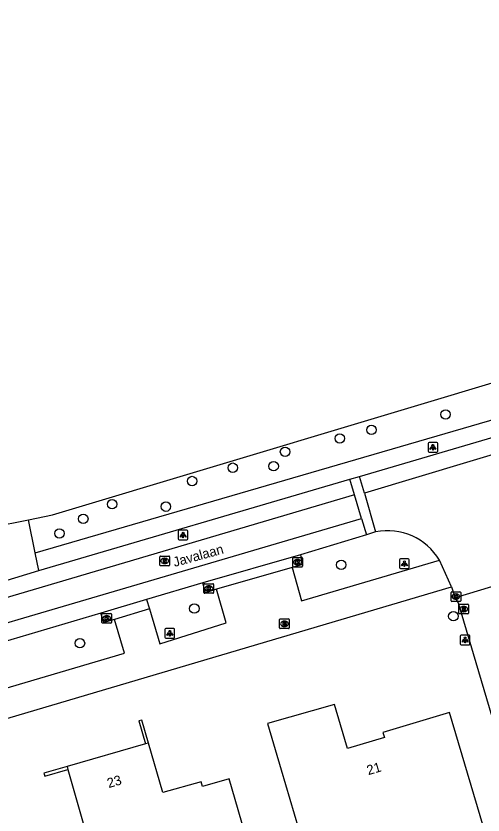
# Model space of a CAD drawing. Extents: x 162417 to 163721, y 384268 to 385416.
# Drawn here: x 163254.9 to 163303.2, y 384656 to 384738.8 of the extents above; entities that cross this region are included whole.
import ezdxf

# ---------------------------------------------------------------- set-up
doc = ezdxf.new("R2010")
doc.units = 0
for name, color, linetype in [('IMGEO_Boom', 7, 'Continuous'), ('IMGEO_Brandkraan', 7, 'Continuous'), ('IMGEO_Groenvoorziening', 7, 'Continuous'), ('IMGEO_Kolk', 7, 'Continuous'), ('IMGEO_Lichtpunt', 7, 'Continuous'), ('IMGEO_Muur', 7, 'Continuous'), ('IMGEO_Openbare_ruimte_label', 7, 'Continuous'), ('IMGEO_Pand', 7, 'Continuous'), ('IMGEO_Pand_nummerreeks', 7, 'Continuous'), ('IMGEO_Rijbaan_lokaal_gesloten', 7, 'Continuous'), ('IMGEO_Rijbaan_lokaal_open', 7, 'Continuous'), ('IMGEO_Rioolput', 7, 'Continuous'), ('IMGEO_Voetpad_open', 7, 'Continuous')]:
    doc.layers.add(name, color=color, linetype=linetype)

msp = doc.modelspace()

# ---------------------------------------------------------------- linework, layer by layer
at = {"layer": 'IMGEO_Boom'}
for centre in [(163299.34, 384697.477), (163291.666, 384695.87), (163288.39, 384694.985), (163282.725, 384693.6), (163277.309, 384691.956), (163281.545, 384692.108), (163273.098, 384690.574), (163264.817, 384688.168), (163270.393, 384687.917), (163261.835, 384686.655), (163259.364, 384685.138), (163288.537, 384681.888), (163273.332, 384677.355), (163300.151, 384676.563), (163261.491, 384673.768)]:
    msp.add_circle(centre, 0.489, dxfattribs=at)
at = {"layer": 'IMGEO_Brandkraan'}
for p, q in [((163282.16, 384675.355), (163282.16, 384676.207)), ((163282.235, 384676.281), (163283.087, 384676.281)), ((163282.671, 384675.501), (163282.646, 384675.501)), ((163282.648, 384676.061), (163282.673, 384676.061)), ((163283.161, 384676.207), (163283.161, 384675.355)), ((163283.087, 384675.281), (163282.235, 384675.281))]:
    msp.add_line(p, q, dxfattribs=at)
for points in [[(163282.16, 384675.355), (163282.16, 384676.207)], [(163282.235, 384676.281), (163283.087, 384676.281)], [(163282.508, 384675.981), (163282.508, 384675.581), (163282.721, 384675.581)], [(163282.739, 384675.981), (163282.508, 384675.981)], [(163282.687, 384675.9), (163282.633, 384675.9), (163282.633, 384675.824)], [(163282.633, 384675.824), (163282.686, 384675.824)], [(163282.695, 384675.748), (163282.633, 384675.748), (163282.633, 384675.667)], [(163282.633, 384675.667), (163282.695, 384675.667)], [(163283.161, 384676.207), (163283.161, 384675.355)], [(163283.087, 384675.281), (163282.235, 384675.281)]]:
    msp.add_lwpolyline(points, dxfattribs=at)
for centre, radius, start, end in [((163282.237, 384676.205), 0.0765, 91.55205, 178.44795), ((163282.237, 384676.205), 0.0765, 91.55205, 178.44795), ((163282.688, 384675.862), 0.0379, 267.82845, 90.93552), ((163282.696, 384675.707), 0.0404, 269.87594, 90.50774), ((163282.727, 384675.832), 0.251, 268.66757, 293.53466), ((163282.743, 384675.836), 0.145, 59.4692, 91.53667), ((163282.768, 384675.883), 0.0922, 285.51372, 58.15012), ((163282.773, 384675.691), 0.105, 301.31148, 78.98903), ((163283.085, 384676.205), 0.0765, 1.55205, 88.44795), ((163283.085, 384676.205), 0.0765, 1.55205, 88.44795), ((163282.237, 384675.357), 0.0765, 181.55205, 268.44795), ((163282.237, 384675.357), 0.0765, 181.55205, 268.44795), ((163283.085, 384675.357), 0.0765, 271.55205, 358.44795), ((163283.085, 384675.357), 0.0765, 271.55205, 358.44795)]:
    msp.add_arc(centre, radius, start, end, dxfattribs=at)
for centre, major_axis, ratio, start_param, end_param in [((163282.647, 384675.781), (-0.387, 0.002), 0.722429, 4.712389, 7.853982), ((163282.672, 384675.781), (-0.39, 0.002), 0.717154, 1.570796, 4.712389)]:
    msp.add_ellipse(centre, major_axis=major_axis, ratio=ratio, start_param=start_param, end_param=end_param, dxfattribs=at)
at = {"layer": 'IMGEO_Groenvoorziening'}
for points in [[(163256.147, 384686.557), (163258.646, 384687.067), (163309.002, 384702.202), (163311.14, 384702.845), (163432.284, 384738.586), (163432.394, 384738.238), (163434.107, 384738.766)], [(163256.857, 384683.119), (163311.275, 384698.988)]]:
    msp.add_lwpolyline(points, dxfattribs=at)
at = {"layer": 'IMGEO_Kolk'}
for p, q in [((163283.528, 384681.735), (163283.528, 384682.587)), ((163283.603, 384682.661), (163284.455, 384682.661)), ((163284.016, 384682.441), (163284.041, 384682.441)), ((163284.529, 384682.587), (163284.529, 384681.735)), ((163284.455, 384681.661), (163283.603, 384681.661)), ((163284.039, 384681.881), (163284.014, 384681.881)), ((163274.329, 384679.01), (163274.329, 384679.862)), ((163274.404, 384679.936), (163275.256, 384679.936)), ((163274.817, 384679.716), (163274.842, 384679.716)), ((163275.33, 384679.862), (163275.33, 384679.01)), ((163275.256, 384678.936), (163274.404, 384678.936)), ((163274.84, 384679.156), (163274.815, 384679.156)), ((163299.912, 384678.168), (163299.912, 384679.02)), ((163299.987, 384679.094), (163300.839, 384679.094)), ((163300.4, 384678.874), (163300.425, 384678.874)), ((163300.913, 384679.02), (163300.913, 384678.168)), ((163300.839, 384678.094), (163299.987, 384678.094)), ((163300.423, 384678.314), (163300.398, 384678.314)), ((163263.764, 384675.916), (163263.764, 384676.768)), ((163263.839, 384676.842), (163264.691, 384676.842)), ((163264.252, 384676.622), (163264.277, 384676.622)), ((163264.765, 384676.768), (163264.765, 384675.916)), ((163264.691, 384675.842), (163263.839, 384675.842)), ((163264.275, 384676.062), (163264.25, 384676.062))]:
    msp.add_line(p, q, dxfattribs=at)
for points in [[(163283.528, 384681.735), (163283.528, 384682.587)], [(163283.603, 384682.661), (163284.455, 384682.661)], [(163283.849, 384682.361), (163283.972, 384682.361), (163283.972, 384682.21), (163284.102, 384682.361), (163284.266, 384682.361), (163284.12, 384682.21), (163284.273, 384681.961), (163284.121, 384681.961), (163284.036, 384682.125), (163283.972, 384682.058), (163283.972, 384681.961), (163283.849, 384681.961), (163283.849, 384682.361)], [(163284.529, 384682.587), (163284.529, 384681.735)], [(163284.455, 384681.661), (163283.603, 384681.661)], [(163274.329, 384679.01), (163274.329, 384679.862)], [(163274.404, 384679.936), (163275.256, 384679.936)], [(163274.65, 384679.636), (163274.773, 384679.636), (163274.773, 384679.485), (163274.903, 384679.636), (163275.067, 384679.636), (163274.921, 384679.485), (163275.074, 384679.236), (163274.922, 384679.236), (163274.837, 384679.4), (163274.773, 384679.333), (163274.773, 384679.236), (163274.65, 384679.236), (163274.65, 384679.636)], [(163275.33, 384679.862), (163275.33, 384679.01)], [(163275.256, 384678.936), (163274.404, 384678.936)], [(163299.912, 384678.168), (163299.912, 384679.02)], [(163299.987, 384679.094), (163300.839, 384679.094)], [(163300.233, 384678.794), (163300.356, 384678.794), (163300.356, 384678.643), (163300.486, 384678.794), (163300.65, 384678.794), (163300.504, 384678.643), (163300.657, 384678.394), (163300.505, 384678.394), (163300.42, 384678.558), (163300.356, 384678.491), (163300.356, 384678.394), (163300.233, 384678.394), (163300.233, 384678.794)], [(163300.913, 384679.02), (163300.913, 384678.168)], [(163300.839, 384678.094), (163299.987, 384678.094)], [(163263.764, 384675.916), (163263.764, 384676.768)], [(163263.839, 384676.842), (163264.691, 384676.842)], [(163264.085, 384676.542), (163264.208, 384676.542), (163264.208, 384676.391), (163264.338, 384676.542), (163264.502, 384676.542), (163264.356, 384676.391), (163264.509, 384676.142), (163264.357, 384676.142), (163264.272, 384676.306), (163264.208, 384676.239), (163264.208, 384676.142), (163264.085, 384676.142), (163264.085, 384676.542)], [(163264.765, 384676.768), (163264.765, 384675.916)], [(163264.691, 384675.842), (163263.839, 384675.842)]]:
    msp.add_lwpolyline(points, dxfattribs=at)
for centre, start, end in [((163283.605, 384682.585), 91.55205, 178.44795), ((163283.605, 384682.585), 91.55205, 178.44795), ((163284.453, 384682.585), 1.55205, 88.44795), ((163284.453, 384682.585), 1.55205, 88.44795), ((163283.605, 384681.737), 181.55205, 268.44795), ((163283.605, 384681.737), 181.55205, 268.44795), ((163284.453, 384681.737), 271.55205, 358.44795), ((163284.453, 384681.737), 271.55205, 358.44795), ((163274.406, 384679.86), 91.55205, 178.44795), ((163274.406, 384679.86), 91.55205, 178.44795), ((163275.254, 384679.86), 1.55205, 88.44795), ((163275.254, 384679.86), 1.55205, 88.44795), ((163274.406, 384679.012), 181.55205, 268.44795), ((163274.406, 384679.012), 181.55205, 268.44795), ((163275.254, 384679.012), 271.55205, 358.44795), ((163275.254, 384679.012), 271.55205, 358.44795), ((163299.989, 384679.018), 91.55205, 178.44795), ((163299.989, 384679.018), 91.55205, 178.44795), ((163300.837, 384679.018), 1.55205, 88.44795), ((163300.837, 384679.018), 1.55205, 88.44795), ((163299.989, 384678.17), 181.55205, 268.44795), ((163299.989, 384678.17), 181.55205, 268.44795), ((163300.837, 384678.17), 271.55205, 358.44795), ((163300.837, 384678.17), 271.55205, 358.44795), ((163263.841, 384676.766), 91.55205, 178.44795), ((163263.841, 384676.766), 91.55205, 178.44795), ((163264.689, 384676.766), 1.55205, 88.44795), ((163264.689, 384676.766), 1.55205, 88.44795), ((163263.841, 384675.918), 181.55205, 268.44795), ((163263.841, 384675.918), 181.55205, 268.44795), ((163264.689, 384675.918), 271.55205, 358.44795), ((163264.689, 384675.918), 271.55205, 358.44795)]:
    msp.add_arc(centre, 0.0765, start, end, dxfattribs=at)
for centre, major_axis, ratio, start_param, end_param in [((163284.015, 384682.161), (-0.387, 0.002), 0.722429, 4.712389, 7.853982), ((163284.04, 384682.161), (-0.39, 0.002), 0.717154, 1.570796, 4.712389), ((163274.816, 384679.436), (-0.387, 0.002), 0.722429, 4.712389, 7.853982), ((163274.841, 384679.436), (-0.39, 0.002), 0.717154, 1.570796, 4.712389), ((163300.399, 384678.594), (-0.387, 0.002), 0.722429, 4.712389, 7.853982), ((163300.424, 384678.594), (-0.39, 0.002), 0.717154, 1.570796, 4.712389), ((163264.251, 384676.342), (-0.387, 0.002), 0.722429, 4.712389, 7.853982), ((163264.276, 384676.342), (-0.39, 0.002), 0.717154, 1.570796, 4.712389)]:
    msp.add_ellipse(centre, major_axis=major_axis, ratio=ratio, start_param=start_param, end_param=end_param, dxfattribs=at)
at = {"layer": 'IMGEO_Lichtpunt'}
for p, q in [((163298.441, 384694.57), (163297.633, 384694.57)), ((163298.441, 384694.57), (163297.633, 384694.57)), ((163297.539, 384694.475), (163297.539, 384693.668)), ((163297.539, 384694.475), (163297.539, 384693.668)), ((163298.535, 384693.668), (163298.535, 384694.475)), ((163298.535, 384693.668), (163298.535, 384694.475)), ((163297.633, 384693.574), (163298.441, 384693.574)), ((163297.633, 384693.574), (163298.441, 384693.574)), ((163272.571, 384685.481), (163271.763, 384685.481)), ((163272.571, 384685.481), (163271.763, 384685.481)), ((163271.669, 384685.386), (163271.669, 384684.579)), ((163271.669, 384685.386), (163271.669, 384684.579)), ((163272.665, 384684.579), (163272.665, 384685.386)), ((163272.665, 384684.579), (163272.665, 384685.386)), ((163271.763, 384684.485), (163272.571, 384684.485)), ((163271.763, 384684.485), (163272.571, 384684.485)), ((163294.579, 384682.414), (163294.579, 384681.607)), ((163294.579, 384682.414), (163294.579, 384681.607)), ((163295.481, 384682.509), (163294.673, 384682.509)), ((163295.481, 384682.509), (163294.673, 384682.509)), ((163295.575, 384681.607), (163295.575, 384682.414)), ((163295.575, 384681.607), (163295.575, 384682.414)), ((163294.673, 384681.513), (163295.481, 384681.513)), ((163294.673, 384681.513), (163295.481, 384681.513)), ((163270.295, 384675.203), (163270.295, 384674.396)), ((163270.295, 384675.203), (163270.295, 384674.396)), ((163271.197, 384675.298), (163270.389, 384675.298)), ((163271.197, 384675.298), (163270.389, 384675.298)), ((163271.291, 384674.396), (163271.291, 384675.203)), ((163271.291, 384674.396), (163271.291, 384675.203)), ((163270.389, 384674.302), (163271.197, 384674.302)), ((163270.389, 384674.302), (163271.197, 384674.302)), ((163300.872, 384674.512), (163300.872, 384673.705)), ((163300.872, 384674.512), (163300.872, 384673.705)), ((163301.774, 384674.607), (163300.966, 384674.607)), ((163301.774, 384674.607), (163300.966, 384674.607)), ((163301.868, 384673.705), (163301.868, 384674.512)), ((163301.868, 384673.705), (163301.868, 384674.512)), ((163300.966, 384673.611), (163301.774, 384673.611)), ((163300.966, 384673.611), (163301.774, 384673.611))]:
    msp.add_line(p, q, dxfattribs=at)
for points in [[(163297.913, 384694.139), (163297.952, 384694.111), (163297.764, 384693.849), (163297.726, 384693.876), (163297.913, 384694.139)], [(163298.015, 384694.091), (163298.062, 384694.091), (163298.062, 384693.769), (163298.015, 384693.769), (163298.015, 384694.091)], [(163298.125, 384694.111), (163298.163, 384694.138), (163298.35, 384693.876), (163298.311, 384693.848), (163298.125, 384694.111)], [(163272.043, 384685.05), (163272.082, 384685.022), (163271.894, 384684.76), (163271.856, 384684.787), (163272.043, 384685.05)], [(163272.145, 384685.002), (163272.192, 384685.002), (163272.192, 384684.68), (163272.145, 384684.68), (163272.145, 384685.002)], [(163272.255, 384685.022), (163272.293, 384685.049), (163272.48, 384684.787), (163272.441, 384684.759), (163272.255, 384685.022)], [(163294.953, 384682.078), (163294.992, 384682.05), (163294.804, 384681.788), (163294.766, 384681.815), (163294.953, 384682.078)], [(163295.055, 384682.03), (163295.102, 384682.03), (163295.102, 384681.708), (163295.055, 384681.708), (163295.055, 384682.03)], [(163295.165, 384682.05), (163295.203, 384682.077), (163295.39, 384681.815), (163295.351, 384681.787), (163295.165, 384682.05)], [(163270.669, 384674.867), (163270.708, 384674.839), (163270.52, 384674.577), (163270.482, 384674.604), (163270.669, 384674.867)], [(163270.771, 384674.819), (163270.818, 384674.819), (163270.818, 384674.497), (163270.771, 384674.497), (163270.771, 384674.819)], [(163270.881, 384674.839), (163270.919, 384674.866), (163271.106, 384674.604), (163271.067, 384674.576), (163270.881, 384674.839)], [(163301.246, 384674.176), (163301.285, 384674.148), (163301.097, 384673.886), (163301.059, 384673.913), (163301.246, 384674.176)], [(163301.348, 384674.128), (163301.395, 384674.128), (163301.395, 384673.806), (163301.348, 384673.806), (163301.348, 384674.128)], [(163301.458, 384674.148), (163301.496, 384674.175), (163301.683, 384673.913), (163301.644, 384673.885), (163301.458, 384674.148)]]:
    msp.add_lwpolyline(points, dxfattribs=at)
for centre in [(163298.038, 384694.273), (163272.168, 384685.184), (163295.078, 384682.212), (163270.794, 384675.001), (163301.371, 384674.31)]:
    msp.add_circle(centre, 0.0994, dxfattribs=at)
for centre, start, end in [((163297.633, 384694.475), 90, 180), ((163297.633, 384694.475), 90, 180), ((163298.441, 384694.475), 0, 90), ((163298.441, 384694.475), 0, 90), ((163297.633, 384693.668), 180, 270), ((163297.633, 384693.668), 180, 270), ((163298.441, 384693.668), 270, 0), ((163298.441, 384693.668), 270, 360), ((163271.763, 384685.386), 90, 180), ((163271.763, 384685.386), 90, 180), ((163272.571, 384685.386), 0, 90), ((163272.571, 384685.386), 0, 90), ((163271.763, 384684.579), 180, 270), ((163271.763, 384684.579), 180, 270), ((163272.571, 384684.579), 270, 0), ((163272.571, 384684.579), 270, 360), ((163294.673, 384682.414), 90, 180), ((163294.673, 384682.414), 90, 180), ((163295.481, 384682.414), 0, 90), ((163295.481, 384682.414), 0, 90), ((163294.673, 384681.607), 180, 270), ((163294.673, 384681.607), 180, 270), ((163295.481, 384681.607), 270, 0), ((163295.481, 384681.607), 270, 360), ((163270.389, 384675.203), 90, 180), ((163270.389, 384675.203), 90, 180), ((163271.197, 384675.203), 0, 90), ((163271.197, 384675.203), 0, 90), ((163270.389, 384674.396), 180, 270), ((163270.389, 384674.396), 180, 270), ((163271.197, 384674.396), 270, 0), ((163271.197, 384674.396), 270, 360), ((163300.966, 384674.512), 90, 180), ((163300.966, 384674.512), 90, 180), ((163301.774, 384674.512), 0, 90), ((163301.774, 384674.512), 0, 90), ((163300.966, 384673.705), 180, 270), ((163300.966, 384673.705), 180, 270), ((163301.774, 384673.705), 270, 0), ((163301.774, 384673.705), 270, 360)]:
    msp.add_arc(centre, 0.0946, start, end, dxfattribs=at)
at = {"layer": 'IMGEO_Muur'}
for points in [[(163268.6, 384663.42), (163267.913, 384665.805), (163267.585, 384665.72), (163268.278, 384663.328)], [(163260.157, 384660.994), (163257.742, 384660.3), (163257.838, 384659.974), (163260.25, 384660.667)]]:
    msp.add_lwpolyline(points, dxfattribs=at)
at = {"layer": 'IMGEO_Pand'}
for points in [[(163288.704, 384650.731), (163296.183, 384652.945), (163296.634, 384651.421), (163299.749, 384640.897), (163301.95, 384641.549), (163306.744, 384642.968), (163299.758, 384666.57), (163292.855, 384664.526), (163293.012, 384663.999), (163289.195, 384662.869), (163288.469, 384665.32), (163287.845, 384667.428), (163280.899, 384665.449), (163282.318, 384660.655), (163285.022, 384651.517), (163284.023, 384651.221), (163285.109, 384647.551), (163289.279, 384648.786), (163289.155, 384649.207), (163288.704, 384650.731)], [(163268.278, 384663.328), (163260.157, 384660.994)], [(163260.25, 384660.667), (163264.482, 384645.818), (163264.607, 384645.854), (163264.63, 384645.772), (163270.801, 384647.562), (163270.819, 384647.5), (163276.473, 384649.14), (163277.235, 384646.514), (163280.51, 384647.464), (163276.954, 384659.724), (163274.19, 384658.922), (163274.054, 384659.406), (163270.078, 384658.288), (163268.6, 384663.42)], [(163268.6, 384663.42), (163268.278, 384663.328)], [(163260.157, 384660.994), (163260.25, 384660.667)]]:
    msp.add_lwpolyline(points, dxfattribs=at)
at = {"layer": 'IMGEO_Rijbaan_lokaal_gesloten'}
for points in [[(163290.424, 384691.053), (163306.618, 384695.814)], [(163257.233, 384681.296), (163289.436, 384690.763)], [(163289.922, 384689.131), (163217.858, 384667.814)], [(163218.569, 384665.465), (163290.633, 384686.675)], [(163291.154, 384684.983), (163284.314, 384682.93)], [(163284.314, 384682.93), (163274.226, 384680.026)], [(163253.504, 384680.159), (163257.233, 384681.296)], [(163274.226, 384680.026), (163268.396, 384678.308)], [(163268.396, 384678.308), (163263.667, 384676.895)], [(163263.667, 384676.895), (163247.767, 384672.179)]]:
    msp.add_lwpolyline(points, dxfattribs=at)
at = {"layer": 'IMGEO_Rijbaan_lokaal_open'}
for points in [[(163307.122, 384694.182), (163290.945, 384689.301)], [(163289.436, 384690.763), (163290.424, 384691.053)], [(163289.922, 384689.131), (163289.436, 384690.763)], [(163290.945, 384689.301), (163290.424, 384691.053)], [(163290.633, 384686.675), (163289.922, 384689.131)], [(163290.945, 384689.301), (163292.104, 384685.298)], [(163290.633, 384686.675), (163291.154, 384684.983)], [(163292.104, 384685.298), (163291.154, 384684.983)], [(163299.946, 384679.602), (163298.709, 384682.365)], [(163305.248, 384679.964), (163300.352, 384678.47)], [(163299.946, 384679.602), (163300.352, 384678.47)], [(163300.352, 384678.47), (163300.634, 384677.935), (163312.926, 384636.415)]]:
    msp.add_lwpolyline(points, dxfattribs=at)
msp.add_arc((163293.368, 384679.241), 6.188, 30.32681, 101.78524, dxfattribs=at)
at = {"layer": 'IMGEO_Rioolput'}
for p, q in [((163269.767, 384681.865), (163269.767, 384682.717)), ((163269.842, 384682.791), (163270.694, 384682.791)), ((163270.255, 384682.571), (163270.28, 384682.571)), ((163270.768, 384682.717), (163270.768, 384681.865)), ((163270.694, 384681.791), (163269.842, 384681.791)), ((163270.278, 384682.011), (163270.253, 384682.011)), ((163300.727, 384676.881), (163300.727, 384677.733)), ((163300.802, 384677.807), (163301.654, 384677.807)), ((163301.215, 384677.587), (163301.24, 384677.587)), ((163301.728, 384677.733), (163301.728, 384676.881)), ((163301.654, 384676.807), (163300.802, 384676.807)), ((163301.238, 384677.027), (163301.213, 384677.027))]:
    msp.add_line(p, q, dxfattribs=at)
for points in [[(163269.767, 384681.865), (163269.767, 384682.717)], [(163269.842, 384682.791), (163270.694, 384682.791)], [(163270.356, 384682.489), (163270.104, 384682.491), (163270.104, 384682.091)], [(163270.104, 384682.091), (163270.228, 384682.091), (163270.228, 384682.253), (163270.239, 384682.253)], [(163270.282, 384682.41), (163270.228, 384682.41), (163270.228, 384682.329)], [(163270.228, 384682.329), (163270.28, 384682.329)], [(163270.286, 384682.224), (163270.357, 384682.091), (163270.497, 384682.091), (163270.432, 384682.217)], [(163270.768, 384682.717), (163270.768, 384681.865)], [(163270.694, 384681.791), (163269.842, 384681.791)], [(163300.727, 384676.881), (163300.727, 384677.733)], [(163300.802, 384677.807), (163301.654, 384677.807)], [(163301.316, 384677.505), (163301.064, 384677.507), (163301.064, 384677.107)], [(163301.064, 384677.107), (163301.188, 384677.107), (163301.188, 384677.269), (163301.199, 384677.269)], [(163301.242, 384677.426), (163301.188, 384677.426), (163301.188, 384677.345)], [(163301.188, 384677.345), (163301.24, 384677.345)], [(163301.246, 384677.24), (163301.317, 384677.107), (163301.457, 384677.107), (163301.392, 384677.233)], [(163301.728, 384677.733), (163301.728, 384676.881)], [(163301.654, 384676.807), (163300.802, 384676.807)]]:
    msp.add_lwpolyline(points, dxfattribs=at)
for centre, radius, start, end in [((163269.844, 384682.715), 0.0765, 91.55205, 178.44795), ((163269.844, 384682.715), 0.0765, 91.55205, 178.44795), ((163270.238, 384682.2), 0.0533, 26.02933, 88.69889), ((163270.264, 384682.518), 0.19, 274.7715, 282.96867), ((163270.288, 384682.314), 0.0964, 77.00612, 93.18647), ((163270.302, 384682.371), 0.0378, 276.66336, 79.67722), ((163270.355, 384682.379), 0.109, 350.36119, 89.41601), ((163270.353, 384682.379), 0.112, 277.58423, 350.98172), ((163270.337, 384682.164), 0.108, 29.51342, 73.79051), ((163270.692, 384682.715), 0.0765, 1.55205, 88.44795), ((163270.692, 384682.715), 0.0765, 1.55205, 88.44795), ((163269.844, 384681.867), 0.0765, 181.55205, 268.44795), ((163269.844, 384681.867), 0.0765, 181.55205, 268.44795), ((163270.692, 384681.867), 0.0765, 271.55205, 358.44795), ((163270.692, 384681.867), 0.0765, 271.55205, 358.44795), ((163300.804, 384677.731), 0.0765, 91.55205, 178.44795), ((163300.804, 384677.731), 0.0765, 91.55205, 178.44795), ((163301.198, 384677.216), 0.0533, 26.02933, 88.69889), ((163301.224, 384677.534), 0.19, 274.7715, 282.96867), ((163301.248, 384677.33), 0.0964, 77.00612, 93.18647), ((163301.262, 384677.387), 0.0378, 276.66336, 79.67722), ((163301.315, 384677.395), 0.109, 350.36119, 89.41601), ((163301.313, 384677.395), 0.112, 277.58423, 350.98172), ((163301.297, 384677.18), 0.108, 29.51342, 73.79051), ((163301.652, 384677.731), 0.0765, 1.55205, 88.44795), ((163301.652, 384677.731), 0.0765, 1.55205, 88.44795), ((163300.804, 384676.883), 0.0765, 181.55205, 268.44795), ((163300.804, 384676.883), 0.0765, 181.55205, 268.44795), ((163301.652, 384676.883), 0.0765, 271.55205, 358.44795), ((163301.652, 384676.883), 0.0765, 271.55205, 358.44795)]:
    msp.add_arc(centre, radius, start, end, dxfattribs=at)
for centre, major_axis, ratio, start_param, end_param in [((163270.254, 384682.291), (-0.387, 0.002), 0.722429, 4.712389, 7.853982), ((163270.279, 384682.291), (-0.39, 0.002), 0.717154, 1.570796, 4.712389), ((163301.214, 384677.307), (-0.387, 0.002), 0.722429, 4.712389, 7.853982), ((163301.239, 384677.307), (-0.39, 0.002), 0.717154, 1.570796, 4.712389)]:
    msp.add_ellipse(centre, major_axis=major_axis, ratio=ratio, start_param=start_param, end_param=end_param, dxfattribs=at)
at = {"layer": 'IMGEO_Voetpad_open'}
for points in [[(163252.312, 384685.775), (163256.147, 384686.557)], [(163256.857, 384683.119), (163256.147, 384686.557)], [(163257.233, 384681.296), (163256.857, 384683.119)], [(163284.314, 384682.93), (163284.533, 384681.94), (163283.462, 384681.623)], [(163283.462, 384681.623), (163284.428, 384678.165), (163298.709, 384682.365)], [(163283.462, 384681.623), (163275.63, 384679.354)], [(163275.63, 384679.354), (163274.478, 384678.992), (163274.226, 384680.026)], [(163162.154, 384638.801), (163211.589, 384653.439), (163217.164, 384655.09), (163299.946, 384679.602)], [(163268.691, 384677.315), (163269.763, 384673.71), (163276.632, 384675.863), (163275.63, 384679.354)], [(163268.396, 384678.308), (163268.691, 384677.315)], [(163268.691, 384677.315), (163265.056, 384676.225)], [(163265.056, 384676.225), (163263.975, 384675.897), (163263.667, 384676.895)], [(163248.057, 384671.212), (163249.111, 384667.719), (163266.1, 384672.742), (163265.056, 384676.225)]]:
    msp.add_lwpolyline(points, dxfattribs=at)

# ---------------------------------------------------------------- texts
at = {"layer": 'IMGEO_Openbare_ruimte_label'}
msp.add_text('Javalaan', height=1, rotation=15.42597, dxfattribs=at).set_placement((163271.283, 384681.661))
at = {"layer": 'IMGEO_Pand_nummerreeks'}
for s, rotation, p in [('21', 16.49107, (163291.351, 384660.086)), ('23', 16.48973, (163264.468, 384658.745))]:
    msp.add_text(s, height=1, rotation=rotation, dxfattribs=at).set_placement(p)

doc.saveas('drawing.dxf')
